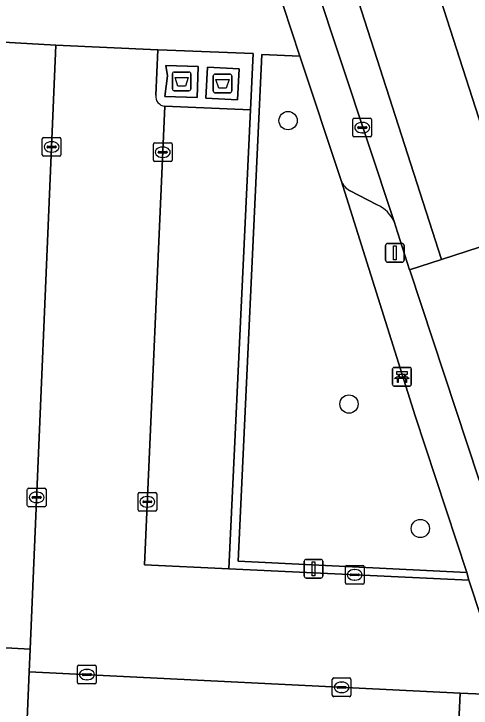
# Model space of a CAD drawing. Extents: x 162989 to 165008, y 383432 to 384338.
# Drawn here: x 164782.56 to 164807.04, y 383958.34 to 383995.49 of the extents above; entities that cross this region are included whole.
import ezdxf

# ---------------------------------------------------------------- set-up
doc = ezdxf.new("R2010")
doc.units = 0
for name, color, linetype in [('IMGEO_Afval_apart_plaats', 7, 'Continuous'), ('IMGEO_Bank', 7, 'Continuous'), ('IMGEO_Boom', 7, 'Continuous'), ('IMGEO_Groenvoorziening', 7, 'Continuous'), ('IMGEO_Kolk', 7, 'Continuous'), ('IMGEO_Lichtmast', 7, 'Continuous'), ('IMGEO_Parkeervlak_open', 7, 'Continuous'), ('IMGEO_Rijbaan_lokaal_gesloten', 7, 'Continuous'), ('IMGEO_Rijbaan_lokaal_open', 7, 'Continuous'), ('IMGEO_Voetpad_gesloten', 7, 'Continuous'), ('IMGEO_Voetpad_open', 7, 'Continuous')]:
    doc.layers.add(name, color=color, linetype=linetype)

msp = doc.modelspace()

# ---------------------------------------------------------------- linework, layer by layer
at = {"layer": 'IMGEO_Afval_apart_plaats'}
for p, q in [((164791.043, 383991.472), (164791.043, 383992.272)), ((164791.043, 383992.272), (164791.043, 383991.472)), ((164791.143, 383992.372), (164791.933, 383992.372)), ((164791.933, 383992.372), (164791.143, 383992.372)), ((164792.033, 383992.272), (164792.033, 383991.472)), ((164792.033, 383991.472), (164792.033, 383992.272)), ((164793.232, 383991.363), (164793.232, 383992.163)), ((164793.232, 383992.163), (164793.232, 383991.363)), ((164793.332, 383992.263), (164794.122, 383992.263)), ((164794.122, 383992.263), (164793.332, 383992.263)), ((164794.222, 383992.163), (164794.222, 383991.363)), ((164794.222, 383991.363), (164794.222, 383992.163)), ((164791.933, 383991.372), (164791.143, 383991.372)), ((164791.143, 383991.372), (164791.933, 383991.372)), ((164794.122, 383991.263), (164793.332, 383991.263)), ((164793.332, 383991.263), (164794.122, 383991.263))]:
    msp.add_line(p, q, dxfattribs=at)
for points in [[(164791.186, 383992.086), (164791.89, 383992.086), (164791.741, 383991.616), (164791.335, 383991.616), (164791.186, 383992.086)], [(164793.375, 383991.977), (164794.079, 383991.977), (164793.93, 383991.507), (164793.524, 383991.507), (164793.375, 383991.977)]]:
    msp.add_lwpolyline(points, dxfattribs=at)
for centre, start, end in [((164791.143, 383992.272), 90, 180), ((164791.143, 383992.272), 90, 180), ((164791.933, 383992.272), 0, 90), ((164791.933, 383992.272), 360, 90), ((164793.332, 383992.163), 90, 180), ((164793.332, 383992.163), 90, 180), ((164794.122, 383992.163), 0, 90), ((164794.122, 383992.163), 360, 90), ((164791.143, 383991.472), 180, 270), ((164791.143, 383991.472), 180, 270), ((164791.933, 383991.472), 270, 0), ((164791.933, 383991.472), 270, 0), ((164793.332, 383991.363), 180, 270), ((164793.332, 383991.363), 180, 270), ((164794.122, 383991.363), 270, 0), ((164794.122, 383991.363), 270, 0)]:
    msp.add_arc(centre, 0.1, start, end, dxfattribs=at)
at = {"layer": 'IMGEO_Bank'}
for p, q in [((164802.914, 383976.573), (164803.755, 383976.573)), ((164803.755, 383976.573), (164802.914, 383976.573)), ((164802.839, 383975.648), (164802.839, 383976.489)), ((164802.839, 383976.489), (164802.839, 383975.648)), ((164803.148, 383976.079), (164803.148, 383976.185)), ((164803.192, 383976.185), (164803.192, 383976.079)), ((164803.48, 383976.191), (164803.198, 383976.191)), ((164803.486, 383976.079), (164803.486, 383976.185)), ((164803.53, 383976.185), (164803.53, 383976.079)), ((164803.839, 383976.498), (164803.839, 383975.657)), ((164803.839, 383975.657), (164803.839, 383976.498)), ((164803.536, 383975.971), (164803.143, 383975.971)), ((164803.198, 383976.073), (164803.48, 383976.073)), ((164803.764, 383975.573), (164802.923, 383975.573)), ((164802.923, 383975.573), (164803.764, 383975.573))]:
    msp.add_line(p, q, dxfattribs=at)
for points in [[(164803.142, 383976.191), (164803.056, 383976.191), (164803.056, 383976.352), (164803.619, 383976.352), (164803.619, 383976.191), (164803.536, 383976.191)], [(164803.086, 383975.971), (164802.944, 383975.971), (164803.056, 383976.073), (164803.142, 383976.073)], [(164803.136, 383975.964), (164803.136, 383975.757), (164803.093, 383975.757), (164803.093, 383975.964)], [(164803.536, 383976.073), (164803.619, 383976.073), (164803.731, 383975.971), (164803.592, 383975.971)], [(164803.586, 383975.964), (164803.586, 383975.757), (164803.542, 383975.757), (164803.542, 383975.964)]]:
    msp.add_lwpolyline(points, dxfattribs=at)
for centre, radius, start, end in [((164802.917, 383976.495), 0.0779, 92.4484, 184.2845), ((164802.917, 383976.495), 0.0779, 92.4484, 184.2845), ((164803.761, 383976.495), 0.0779, 2.4484, 94.2845), ((164803.761, 383976.495), 0.0779, 2.4484, 94.2845), ((164803.141, 383976.184), 0.00671, 2.8957, 87.1043), ((164803.198, 383976.184), 0.00671, 92.8957, 177.1043), ((164803.48, 383976.184), 0.00671, 2.8957, 87.1043), ((164803.537, 383976.184), 0.00671, 92.8957, 177.1043), ((164803.086, 383975.964), 0.00671, 2.8957, 87.1043), ((164803.143, 383975.964), 0.00671, 92.8957, 177.1043), ((164803.141, 383976.08), 0.00671, 272.8957, 357.1043), ((164803.198, 383976.08), 0.00671, 182.8957, 267.1043), ((164803.48, 383976.08), 0.00671, 272.8957, 357.1043), ((164803.537, 383976.08), 0.00671, 182.8957, 267.1043), ((164803.535, 383975.964), 0.00671, 2.8957, 87.1043), ((164803.592, 383975.964), 0.00671, 92.8957, 177.1043), ((164802.917, 383975.651), 0.0779, 182.4484, 274.2845), ((164802.917, 383975.651), 0.0779, 182.4484, 274.2845), ((164803.761, 383975.651), 0.0779, 272.4484, 4.2845), ((164803.761, 383975.651), 0.0779, 272.4484, 4.2845)]:
    msp.add_arc(centre, radius, start, end, dxfattribs=at)
at = {"layer": 'IMGEO_Boom'}
for centre in [(164797.24, 383989.776), (164800.501, 383974.61), (164804.322, 383967.952)]:
    msp.add_circle(centre, 0.489, dxfattribs=at)
at = {"layer": 'IMGEO_Groenvoorziening'}
for points in [[(164797.872, 383993.221), (164795.836, 383993.321), (164794.574, 383966.204), (164806.817, 383965.603), (164804.041, 383973.975), (164800.075, 383986.563)], [(164783.229, 383956.921), (164783.38, 383960.292), (164783.434, 383961.496), (164778.849, 383961.739), (164778.377, 383950.714), (164781.774, 383950.551), (164782.673, 383950.509), (164782.941, 383950.496), (164812.301, 383949.089), (164808.949, 383959.036), (164806.447, 383959.138), (164806.218, 383954.172), (164783.153, 383955.222)]]:
    msp.add_lwpolyline(points, close=True, dxfattribs=at)
at = {"layer": 'IMGEO_Kolk'}
for p, q in [((164800.709, 383988.975), (164800.709, 383989.827)), ((164800.784, 383989.901), (164801.636, 383989.901)), ((164801.197, 383989.681), (164801.222, 383989.681)), ((164801.71, 383989.827), (164801.71, 383988.975)), ((164800.968, 383989.395), (164800.968, 383989.407)), ((164801.406, 383989.358), (164801.008, 383989.358)), ((164801.011, 383989.444), (164801.409, 383989.444)), ((164801.452, 383989.407), (164801.452, 383989.395)), ((164784.078, 383987.942), (164784.078, 383988.794)), ((164784.153, 383988.868), (164785.005, 383988.868)), ((164785.079, 383988.794), (164785.079, 383987.942)), ((164801.636, 383988.901), (164800.784, 383988.901)), ((164801.22, 383989.121), (164801.195, 383989.121)), ((164784.566, 383988.648), (164784.591, 383988.648)), ((164790.029, 383987.657), (164790.029, 383988.509)), ((164790.104, 383988.583), (164790.956, 383988.583)), ((164791.03, 383988.509), (164791.03, 383987.657)), ((164784.337, 383988.362), (164784.337, 383988.374)), ((164784.775, 383988.325), (164784.377, 383988.325)), ((164784.38, 383988.411), (164784.778, 383988.411)), ((164784.589, 383988.088), (164784.564, 383988.088)), ((164784.821, 383988.374), (164784.821, 383988.362)), ((164790.288, 383988.077), (164790.288, 383988.089)), ((164790.331, 383988.126), (164790.729, 383988.126)), ((164790.517, 383988.363), (164790.542, 383988.363)), ((164790.772, 383988.089), (164790.772, 383988.077)), ((164785.005, 383987.868), (164784.153, 383987.868)), ((164790.726, 383988.04), (164790.328, 383988.04)), ((164790.54, 383987.803), (164790.515, 383987.803)), ((164790.956, 383987.583), (164790.104, 383987.583)), ((164783.278, 383969.191), (164783.278, 383970.043)), ((164783.353, 383970.117), (164784.205, 383970.117)), ((164783.766, 383969.897), (164783.791, 383969.897)), ((164784.279, 383970.043), (164784.279, 383969.191)), ((164789.281, 383969.879), (164790.133, 383969.879)), ((164783.537, 383969.611), (164783.537, 383969.623)), ((164783.975, 383969.574), (164783.577, 383969.574)), ((164783.58, 383969.66), (164783.978, 383969.66)), ((164784.021, 383969.623), (164784.021, 383969.611)), ((164789.206, 383968.953), (164789.206, 383969.805)), ((164789.694, 383969.659), (164789.719, 383969.659)), ((164790.207, 383969.805), (164790.207, 383968.953)), ((164784.205, 383969.117), (164783.353, 383969.117)), ((164783.789, 383969.337), (164783.764, 383969.337)), ((164789.465, 383969.373), (164789.465, 383969.385)), ((164789.903, 383969.336), (164789.505, 383969.336)), ((164789.508, 383969.422), (164789.906, 383969.422)), ((164789.949, 383969.385), (164789.949, 383969.373)), ((164790.133, 383968.879), (164789.281, 383968.879)), ((164789.717, 383969.099), (164789.692, 383969.099)), ((164800.308, 383965.047), (164800.308, 383965.899)), ((164800.383, 383965.973), (164801.235, 383965.973)), ((164801.309, 383965.899), (164801.309, 383965.047)), ((164800.567, 383965.467), (164800.567, 383965.479)), ((164801.005, 383965.43), (164800.607, 383965.43)), ((164800.61, 383965.516), (164801.008, 383965.516)), ((164800.796, 383965.753), (164800.821, 383965.753)), ((164801.051, 383965.479), (164801.051, 383965.467)), ((164800.819, 383965.193), (164800.794, 383965.193)), ((164801.235, 383964.973), (164800.383, 383964.973)), ((164786.042, 383960.637), (164786.894, 383960.637)), ((164785.967, 383959.711), (164785.967, 383960.563)), ((164786.455, 383960.417), (164786.48, 383960.417)), ((164786.968, 383960.563), (164786.968, 383959.711)), ((164786.226, 383960.131), (164786.226, 383960.143)), ((164786.664, 383960.094), (164786.266, 383960.094)), ((164786.269, 383960.18), (164786.667, 383960.18)), ((164786.478, 383959.857), (164786.453, 383959.857)), ((164786.71, 383960.143), (164786.71, 383960.131)), ((164799.606, 383959.029), (164799.606, 383959.881)), ((164799.681, 383959.955), (164800.533, 383959.955)), ((164800.607, 383959.881), (164800.607, 383959.029)), ((164786.894, 383959.637), (164786.042, 383959.637)), ((164799.865, 383959.449), (164799.865, 383959.461)), ((164799.908, 383959.498), (164800.306, 383959.498)), ((164800.094, 383959.735), (164800.119, 383959.735)), ((164800.349, 383959.461), (164800.349, 383959.449)), ((164800.303, 383959.412), (164799.905, 383959.412)), ((164800.117, 383959.175), (164800.092, 383959.175)), ((164800.533, 383958.955), (164799.681, 383958.955))]:
    msp.add_line(p, q, dxfattribs=at)
for points in [[(164800.709, 383988.975), (164800.709, 383989.827)], [(164800.784, 383989.901), (164801.636, 383989.901)], [(164801.71, 383989.827), (164801.71, 383988.975)], [(164784.078, 383987.942), (164784.078, 383988.794)], [(164784.153, 383988.868), (164785.005, 383988.868)], [(164785.079, 383988.794), (164785.079, 383987.942)], [(164801.636, 383988.901), (164800.784, 383988.901)], [(164790.029, 383987.657), (164790.029, 383988.509)], [(164790.104, 383988.583), (164790.956, 383988.583)], [(164791.03, 383988.509), (164791.03, 383987.657)], [(164785.005, 383987.868), (164784.153, 383987.868)], [(164790.956, 383987.583), (164790.104, 383987.583)], [(164783.278, 383969.191), (164783.278, 383970.043)], [(164783.353, 383970.117), (164784.205, 383970.117)], [(164784.279, 383970.043), (164784.279, 383969.191)], [(164789.281, 383969.879), (164790.133, 383969.879)], [(164789.206, 383968.953), (164789.206, 383969.805)], [(164790.207, 383969.805), (164790.207, 383968.953)], [(164784.205, 383969.117), (164783.353, 383969.117)], [(164790.133, 383968.879), (164789.281, 383968.879)], [(164800.308, 383965.047), (164800.308, 383965.899)], [(164800.383, 383965.973), (164801.235, 383965.973)], [(164801.309, 383965.899), (164801.309, 383965.047)], [(164801.235, 383964.973), (164800.383, 383964.973)], [(164786.042, 383960.637), (164786.894, 383960.637)], [(164785.967, 383959.711), (164785.967, 383960.563)], [(164786.968, 383960.563), (164786.968, 383959.711)], [(164799.606, 383959.029), (164799.606, 383959.881)], [(164799.681, 383959.955), (164800.533, 383959.955)], [(164800.607, 383959.881), (164800.607, 383959.029)], [(164786.894, 383959.637), (164786.042, 383959.637)], [(164800.533, 383958.955), (164799.681, 383958.955)]]:
    msp.add_lwpolyline(points, dxfattribs=at)
for centre, radius, start, end in [((164800.786, 383989.825), 0.0765, 91.552, 178.448), ((164800.786, 383989.825), 0.0765, 91.552, 178.448), ((164801.634, 383989.825), 0.0765, 1.552, 88.448), ((164801.634, 383989.825), 0.0765, 1.552, 88.448), ((164801.008, 383989.404), 0.0403, 85.8775, 175.7526), ((164801.005, 383989.394), 0.0366, 178.938, 274.7102), ((164801.409, 383989.401), 0.043, 264.8664, 352.4533), ((164801.413, 383989.406), 0.0386, 1.7309, 96.639), ((164784.155, 383988.792), 0.0765, 91.552, 178.448), ((164784.155, 383988.792), 0.0765, 91.552, 178.448), ((164785.003, 383988.792), 0.0765, 1.552, 88.448), ((164785.003, 383988.792), 0.0765, 1.552, 88.448), ((164800.786, 383988.977), 0.0765, 181.552, 268.448), ((164800.786, 383988.977), 0.0765, 181.552, 268.448), ((164801.634, 383988.977), 0.0765, 271.552, 358.448), ((164801.634, 383988.977), 0.0765, 271.552, 358.448), ((164790.106, 383988.507), 0.0765, 91.552, 178.448), ((164790.106, 383988.507), 0.0765, 91.552, 178.448), ((164790.954, 383988.507), 0.0765, 1.552, 88.448), ((164790.954, 383988.507), 0.0765, 1.552, 88.448), ((164784.377, 383988.371), 0.0403, 85.8775, 175.7526), ((164784.374, 383988.361), 0.0366, 178.938, 274.7102), ((164784.778, 383988.368), 0.043, 264.8664, 352.4533), ((164784.782, 383988.373), 0.0386, 1.7309, 96.639), ((164790.328, 383988.086), 0.0403, 85.8775, 175.7526), ((164790.325, 383988.076), 0.0366, 178.938, 274.7102), ((164790.729, 383988.083), 0.043, 264.8664, 352.4533), ((164790.733, 383988.088), 0.0386, 1.7309, 96.639), ((164784.155, 383987.944), 0.0765, 181.552, 268.448), ((164784.155, 383987.944), 0.0765, 181.552, 268.448), ((164785.003, 383987.944), 0.0765, 271.552, 358.448), ((164785.003, 383987.944), 0.0765, 271.552, 358.448), ((164790.106, 383987.659), 0.0765, 181.552, 268.448), ((164790.106, 383987.659), 0.0765, 181.552, 268.448), ((164790.954, 383987.659), 0.0765, 271.552, 358.448), ((164790.954, 383987.659), 0.0765, 271.552, 358.448), ((164783.355, 383970.041), 0.0765, 91.552, 178.448), ((164783.355, 383970.041), 0.0765, 91.552, 178.448), ((164784.203, 383970.041), 0.0765, 1.552, 88.448), ((164784.203, 383970.041), 0.0765, 1.552, 88.448), ((164789.283, 383969.803), 0.0765, 91.552, 178.448), ((164789.283, 383969.803), 0.0765, 91.552, 178.448), ((164790.131, 383969.803), 0.0765, 1.552, 88.448), ((164790.131, 383969.803), 0.0765, 1.552, 88.448), ((164783.577, 383969.62), 0.0403, 85.8775, 175.7526), ((164783.574, 383969.61), 0.0366, 178.938, 274.7102), ((164783.978, 383969.617), 0.043, 264.8664, 352.4533), ((164783.982, 383969.622), 0.0386, 1.7309, 96.639), ((164783.355, 383969.193), 0.0765, 181.552, 268.448), ((164783.355, 383969.193), 0.0765, 181.552, 268.448), ((164784.203, 383969.193), 0.0765, 271.552, 358.448), ((164784.203, 383969.193), 0.0765, 271.552, 358.448), ((164789.505, 383969.382), 0.0403, 85.8775, 175.7526), ((164789.502, 383969.372), 0.0366, 178.938, 274.7102), ((164789.906, 383969.379), 0.043, 264.8664, 352.4533), ((164789.91, 383969.384), 0.0386, 1.7309, 96.639), ((164789.283, 383968.955), 0.0765, 181.552, 268.448), ((164789.283, 383968.955), 0.0765, 181.552, 268.448), ((164790.131, 383968.955), 0.0765, 271.552, 358.448), ((164790.131, 383968.955), 0.0765, 271.552, 358.448), ((164800.385, 383965.897), 0.0765, 91.552, 178.448), ((164800.385, 383965.897), 0.0765, 91.552, 178.448), ((164801.233, 383965.897), 0.0765, 1.552, 88.448), ((164801.233, 383965.897), 0.0765, 1.552, 88.448), ((164800.607, 383965.476), 0.0403, 85.8775, 175.7526), ((164800.604, 383965.466), 0.0366, 178.938, 274.7102), ((164801.008, 383965.473), 0.043, 264.8664, 352.4533), ((164801.012, 383965.478), 0.0386, 1.7309, 96.639), ((164800.385, 383965.049), 0.0765, 181.552, 268.448), ((164800.385, 383965.049), 0.0765, 181.552, 268.448), ((164801.233, 383965.049), 0.0765, 271.552, 358.448), ((164801.233, 383965.049), 0.0765, 271.552, 358.448), ((164786.044, 383960.561), 0.0765, 91.552, 178.448), ((164786.044, 383960.561), 0.0765, 91.552, 178.448), ((164786.892, 383960.561), 0.0765, 1.552, 88.448), ((164786.892, 383960.561), 0.0765, 1.552, 88.448), ((164786.266, 383960.14), 0.0403, 85.8775, 175.7526), ((164786.263, 383960.13), 0.0366, 178.938, 274.7102), ((164786.667, 383960.137), 0.043, 264.8664, 352.4533), ((164786.671, 383960.142), 0.0386, 1.7309, 96.639), ((164799.683, 383959.879), 0.0765, 91.552, 178.448), ((164799.683, 383959.879), 0.0765, 91.552, 178.448), ((164800.531, 383959.879), 0.0765, 1.552, 88.448), ((164800.531, 383959.879), 0.0765, 1.552, 88.448), ((164786.044, 383959.713), 0.0765, 181.552, 268.448), ((164786.044, 383959.713), 0.0765, 181.552, 268.448), ((164786.892, 383959.713), 0.0765, 271.552, 358.448), ((164786.892, 383959.713), 0.0765, 271.552, 358.448), ((164799.905, 383959.458), 0.0403, 85.8775, 175.7526), ((164800.31, 383959.46), 0.0386, 1.7309, 96.639), ((164799.902, 383959.448), 0.0366, 178.938, 274.7102), ((164800.306, 383959.455), 0.043, 264.8664, 352.4533), ((164799.683, 383959.031), 0.0765, 181.552, 268.448), ((164799.683, 383959.031), 0.0765, 181.552, 268.448), ((164800.531, 383959.031), 0.0765, 271.552, 358.448), ((164800.531, 383959.031), 0.0765, 271.552, 358.448)]:
    msp.add_arc(centre, radius, start, end, dxfattribs=at)
for centre, major_axis, ratio, start_param, end_param in [((164801.196, 383989.401), (-0.387, 0.002), 0.722429, 4.712389, 7.853982), ((164801.221, 383989.401), (-0.39, 0.002), 0.717154, 1.570796, 4.712389), ((164784.565, 383988.368), (-0.387, 0.002), 0.722429, 4.712389, 7.853982), ((164784.59, 383988.368), (-0.39, 0.002), 0.717154, 1.570796, 4.712389), ((164790.516, 383988.083), (-0.387, 0.002), 0.722429, 4.712389, 7.853982), ((164790.541, 383988.083), (-0.39, 0.002), 0.717154, 1.570796, 4.712389), ((164783.765, 383969.617), (-0.387, 0.002), 0.722429, 4.712389, 7.853982), ((164783.79, 383969.617), (-0.39, 0.002), 0.717154, 1.570796, 4.712389), ((164789.693, 383969.379), (-0.387, 0.002), 0.722429, 4.712389, 7.853982), ((164789.718, 383969.379), (-0.39, 0.002), 0.717154, 1.570796, 4.712389), ((164800.795, 383965.473), (-0.387, 0.002), 0.722429, 4.712389, 7.853982), ((164800.82, 383965.473), (-0.39, 0.002), 0.717154, 1.570796, 4.712389), ((164786.454, 383960.137), (-0.387, 0.002), 0.722429, 4.712389, 7.853982), ((164786.479, 383960.137), (-0.39, 0.002), 0.717154, 1.570796, 4.712389), ((164800.093, 383959.455), (-0.387, 0.002), 0.722429, 4.712389, 7.853982), ((164800.118, 383959.455), (-0.39, 0.002), 0.717154, 1.570796, 4.712389)]:
    msp.add_ellipse(centre, major_axis=major_axis, ratio=ratio, start_param=start_param, end_param=end_param, dxfattribs=at)
at = {"layer": 'IMGEO_Lichtmast'}
for p, q in [((164802.458, 383982.302), (164802.458, 383983.102)), ((164802.458, 383983.102), (164802.458, 383982.302)), ((164802.558, 383983.202), (164803.348, 383983.202)), ((164803.348, 383983.202), (164802.558, 383983.202)), ((164803.448, 383983.102), (164803.448, 383982.302)), ((164803.448, 383982.302), (164803.448, 383983.102)), ((164803.348, 383982.202), (164802.558, 383982.202)), ((164802.558, 383982.202), (164803.348, 383982.202)), ((164798.105, 383965.398), (164798.105, 383966.198)), ((164798.105, 383966.198), (164798.105, 383965.398)), ((164798.205, 383966.298), (164798.995, 383966.298)), ((164798.995, 383966.298), (164798.205, 383966.298)), ((164799.095, 383966.198), (164799.095, 383965.398)), ((164799.095, 383965.398), (164799.095, 383966.198)), ((164798.995, 383965.298), (164798.205, 383965.298)), ((164798.205, 383965.298), (164798.995, 383965.298))]:
    msp.add_line(p, q, dxfattribs=at)
for points in [[(164802.878, 383983.077), (164803.028, 383983.077), (164803.028, 383982.327), (164802.878, 383982.327), (164802.878, 383983.077)], [(164798.525, 383966.173), (164798.675, 383966.173), (164798.675, 383965.423), (164798.525, 383965.423), (164798.525, 383966.173)]]:
    msp.add_lwpolyline(points, dxfattribs=at)
for centre, start, end in [((164802.558, 383983.102), 90, 180), ((164802.558, 383983.102), 90, 180), ((164803.348, 383983.102), 0, 90), ((164803.348, 383983.102), 360, 90), ((164802.558, 383982.302), 180, 270), ((164802.558, 383982.302), 180, 270), ((164803.348, 383982.302), 270, 0), ((164803.348, 383982.302), 270, 0), ((164798.205, 383966.198), 90, 180), ((164798.205, 383966.198), 90, 180), ((164798.995, 383966.198), 0, 90), ((164798.995, 383966.198), 360, 90), ((164798.205, 383965.398), 180, 270), ((164798.205, 383965.398), 180, 270), ((164798.995, 383965.398), 270, 0), ((164798.995, 383965.398), 270, 0)]:
    msp.add_arc(centre, 0.1, start, end, dxfattribs=at)
at = {"layer": 'IMGEO_Parkeervlak_open'}
for points in [[(164802.933, 383984.323), (164790.081, 384023.032)], [(164788.977, 384020.079), (164789.298, 384019.129), (164789.868, 384017.409), (164796.977, 383995.926), (164797.872, 383993.221), (164800.075, 383986.563)], [(164800.534, 383986.036), (164802.003, 383985.264)]]:
    msp.add_lwpolyline(points, dxfattribs=at)
for points in [[(164784.812, 383993.808), (164780.429, 383994.07), (164780.303, 383991.494), (164778.849, 383961.739), (164783.434, 383961.496)], [(164795.235, 383990.356), (164790.637, 383990.543), (164789.557, 383966.003), (164794.059, 383965.791)], [(164783.229, 383956.921), (164783.153, 383955.222), (164806.218, 383954.172), (164806.447, 383959.138), (164783.38, 383960.292)]]:
    msp.add_lwpolyline(points, close=True, dxfattribs=at)
for centre, radius, start, end in [((164801.075, 383986.971), 1.08, 202.178, 239.9316), ((164801.357, 383983.695), 1.696, 21.7121, 67.6142)]:
    msp.add_arc(centre, radius, start, end, dxfattribs=at)
at = {"layer": 'IMGEO_Rijbaan_lokaal_gesloten'}
for points in [[(164792.78, 384021.723), (164805.457, 383982.348), (164809.47, 383983.639), (164801.682, 384007.815), (164794.268, 384029.303)], [(164794.268, 384029.303), (164801.682, 384007.815), (164809.47, 383983.639), (164811.379, 383984.253), (164811.01, 383985.337), (164810.735, 383986.147), (164809.192, 383991.004), (164806.333, 384000), (164802.451, 384011.684), (164799.183, 384021.558)], [(164789.545, 384024.631), (164790.081, 384023.032), (164802.933, 383984.323), (164802.994, 383984.138), (164803.749, 383981.799), (164805.457, 383982.348), (164792.78, 384021.723)]]:
    msp.add_lwpolyline(points, dxfattribs=at)
at = {"layer": 'IMGEO_Rijbaan_lokaal_open'}
msp.add_lwpolyline([(164790.151, 383991.132), (164790.264, 383993.562), (164784.812, 383993.808), (164783.434, 383961.496), (164783.38, 383960.292), (164806.447, 383959.138), (164808.949, 383959.036), (164806.919, 383965.184), (164794.059, 383965.791), (164789.557, 383966.003), (164790.637, 383990.543)], dxfattribs=at)
msp.add_lwpolyline([(164811.379, 383984.253), (164809.47, 383983.639), (164805.457, 383982.348), (164803.749, 383981.799), (164803.76, 383981.766), (164807.455, 383970.589), (164809.325, 383971.223), (164809.472, 383971.273), (164813.175, 383972.528), (164815.082, 383973.174)], close=True, dxfattribs=at)
msp.add_arc((164790.698, 383991.089), 0.549, 175.4713, 263.5826, dxfattribs=at)
at = {"layer": 'IMGEO_Voetpad_gesloten'}
for points in [[(164792.428, 383992.671), (164790.702, 383992.728), (164790.782, 383992.172), (164790.647, 383991.073), (164792.373, 383991.016)], [(164794.624, 383992.553), (164792.92, 383992.644), (164792.831, 383990.973), (164794.535, 383990.882)]]:
    msp.add_lwpolyline(points, close=True, dxfattribs=at)
at = {"layer": 'IMGEO_Voetpad_open'}
for points in [[(164771.841, 384019.159), (164770.855, 384000), (164770.443, 383991.988), (164771.376, 383991.941), (164776.649, 383991.673), (164780.303, 383991.494), (164780.429, 383994.07), (164784.812, 383993.808), (164790.264, 383993.562), (164790.769, 383993.539), (164795.379, 383993.366), (164795.235, 383990.356), (164794.059, 383965.791), (164806.919, 383965.184), (164806.817, 383965.603), (164794.574, 383966.204), (164795.836, 383993.321), (164797.872, 383993.221), (164796.977, 383995.926), (164791.345, 383996.173), (164778.759, 383996.718), (164774.367, 383996.905), (164774.51, 384000), (164775.324, 384018.76)], [(164790.637, 383990.543), (164795.235, 383990.356), (164795.379, 383993.366), (164790.769, 383993.539), (164790.264, 383993.562), (164790.151, 383991.132)], [(164800.075, 383986.563), (164804.041, 383973.975), (164806.817, 383965.603), (164806.919, 383965.184), (164808.949, 383959.036), (164812.301, 383949.089), (164813.147, 383946.7), (164817.315, 383933.978), (164816.943, 383923.959), (164816.762, 383920.094), (164816.694, 383918.737)], [(164802.003, 383985.264), (164800.534, 383986.036)], [(164807.663, 383970.106), (164807.455, 383970.589), (164803.76, 383981.766), (164803.749, 383981.799), (164802.994, 383984.138), (164802.933, 383984.323)]]:
    msp.add_lwpolyline(points, dxfattribs=at)
for points in [[(164790.702, 383992.728), (164792.428, 383992.671), (164792.373, 383991.016), (164790.647, 383991.073), (164790.782, 383992.172)], [(164794.535, 383990.882), (164792.831, 383990.973), (164792.92, 383992.644), (164794.624, 383992.553)]]:
    msp.add_lwpolyline(points, close=True, dxfattribs=at)
for centre, radius, start, end in [((164790.698, 383991.089), 0.549, 175.4713, 263.5826), ((164801.075, 383986.971), 1.08, 202.178, 239.9316), ((164801.357, 383983.695), 1.696, 21.7121, 67.6142)]:
    msp.add_arc(centre, radius, start, end, dxfattribs=at)

doc.saveas('drawing.dxf')
